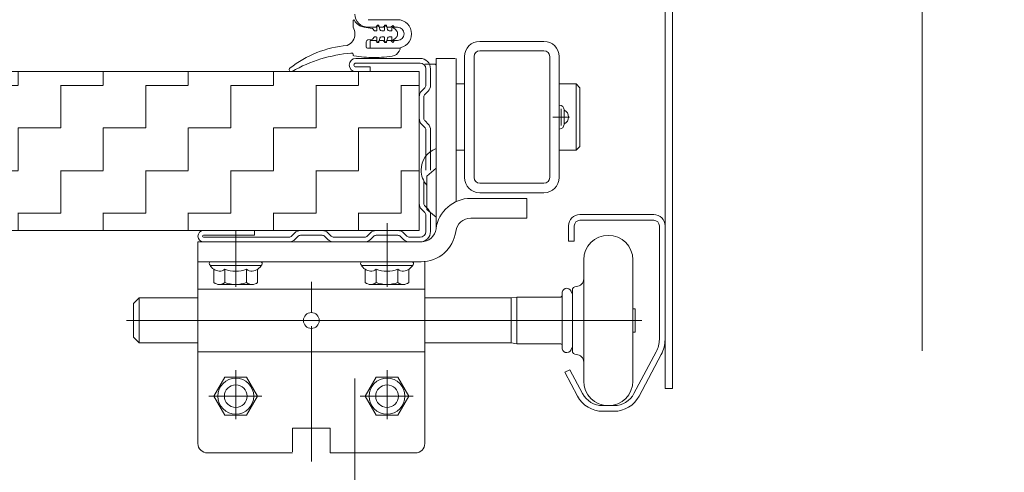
# Model space of a CAD drawing. Header units: metres. Extents: x 1314 to 1415, y -87 to -52.
# Tile 579 of 656: x 1408.377 to 1408.637, y -73.868 to -73.749. Entities that reach past the tile are written whole.
import ezdxf

# ---------------------------------------------------------------- set-up
doc = ezdxf.new("R2010")
doc.units = ezdxf.units.M
doc.header["$PDMODE"] = 65
for name, pattern in [('AUSGEZOGEN', [0]), ('GETRENNT2_S10', [0.045, 0.02, -0.01, 0, -0.005, 0, -0.01]), ('STRICHLINIE2_S3', [0.275, 0.2, -0.07500000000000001])]:
    doc.linetypes.add(name, pattern=pattern)
for name, color, linetype in [('XR$8$_40732', 7, 'Continuous'), ('XR$8$_40733', 7, 'Continuous'), ('XR$8$_42154', 7, 'Continuous')]:
    doc.layers.add(name, color=color, linetype=linetype)
for name, color, linetype, lineweight in [('XR$8$Maßlinie 1_50', 7, 'AUSGEZOGEN', 25), ('XR$8$Muster', 4, 'AUSGEZOGEN', 13), ('XR$8$Wand Mauerwerk tr_1', 42, 'AUSGEZOGEN', 18)]:
    doc.layers.add(name, color=color, linetype=linetype, lineweight=lineweight)
doc.styles.add('ARIAL', font='arial.ttf')
doc.dimstyles.new('DIMSTYLE_28', dxfattribs={"dimtxt": 0.04, "dimasz": 0.03, "dimexe": 0, "dimexo": 1e-06, "dimgap": 0.02, "dimtad": 2, "dimdec": 1, "dimlfac": 100, "dimrnd": 0.5, "dimzin": 4, "dimdsep": 46, "dimtxsty": 'ARIAL', "dimblk1": 'ALL_ML_KREIS', "dimblk2": 'ALL_ML_KREIS', "dimsah": 1, "dimcen": 0, "dimse1": 1, "dimse2": 1, "dimclrd": 7, "dimclre": 7, "dimclrt": 7, "dimadec": 0, "dimazin": 0, "dimtfac": 1, "dimtdec": 0, "dimtix": 1, "dimtmove": 2, "dimatfit": 3, "dimfxl": 0, "dimtzin": 0, "dimlwd": 0, "dimlwe": 25, "dimarcsym": 0})

# ---------------------------------------------------------------- blocks, each defined once
blk = doc.blocks.new('ALL_ML_KREIS')
at = {"color": 0, "linetype": 'ByBlock', "lineweight": -2}
for p, q in [((0, -0.5), (0, 0.5)), ((-1, 0), (0.5, 0))]:
    blk.add_line(p, q, dxfattribs=at)
blk.add_circle((0, 0), 0.15, dxfattribs=at)
blk = doc.blocks.new('*D383')
at = {"layer": 'DEFPOINTS', "color": 7, "linetype": 'AUSGEZOGEN', "lineweight": 25, "transparency": 33554687}
for p in [(1408.465268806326, -73.4723452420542), (1408.615268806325, -73.84536920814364), (1408.465268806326, -74.35704428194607)]:
    blk.add_point(p, dxfattribs=at)
at = {"layer": 'XR$8$Maßlinie 1_50', "color": 7, "linetype": 'AUSGEZOGEN', "lineweight": -2, "transparency": 33554687}
blk.add_line((1408.465268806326, -74.35704428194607), (1408.615268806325, -74.35704428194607), dxfattribs=at)
at = {"layer": 'XR$8$Maßlinie 1_50', "color": 7, "linetype": 'AUSGEZOGEN', "lineweight": 25, "transparency": 33554687, "xscale": 0.03, "yscale": 0.03, "zscale": 0.03, "rotation": 180}
blk.add_blockref('ALL_ML_KREIS', (1408.465268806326, -74.35704428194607), dxfattribs=at)
at = {"layer": 'XR$8$Maßlinie 1_50', "color": 7, "linetype": 'AUSGEZOGEN', "lineweight": 25, "transparency": 33554687, "xscale": 0.03, "yscale": 0.03, "zscale": 0.03}
blk.add_blockref('ALL_ML_KREIS', (1408.615268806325, -74.35704428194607), dxfattribs=at)
at = {"layer": 'XR$8$Maßlinie 1_50', "color": 7, "linetype": 'AUSGEZOGEN', "lineweight": 25, "transparency": 33554687, "insert": (1408.53830973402, -74.32636215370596), "char_height": 0.04, "width": 0.16, "attachment_point": 5, "style": 'ARIAL'}
blk.add_mtext('\\A1;{\\A1;{15\\H0.026400;\\S^ ;}}', dxfattribs=at)
blk = doc.blocks.new('*D384')
at = {"layer": 'DEFPOINTS', "color": 7, "linetype": 'AUSGEZOGEN', "lineweight": 25, "transparency": 33554687}
for p in [(1408.615268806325, -73.84536920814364), (1409.315268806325, -74.35131016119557), (1408.615268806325, -74.35704428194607)]:
    blk.add_point(p, dxfattribs=at)
at = {"layer": 'XR$8$Maßlinie 1_50', "color": 7, "linetype": 'AUSGEZOGEN', "lineweight": -2, "transparency": 33554687}
blk.add_line((1408.615268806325, -74.35704428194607), (1409.315268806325, -74.35704428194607), dxfattribs=at)
at = {"layer": 'XR$8$Maßlinie 1_50', "color": 7, "linetype": 'AUSGEZOGEN', "lineweight": 25, "transparency": 33554687, "xscale": 0.03, "yscale": 0.03, "zscale": 0.03, "rotation": 180}
blk.add_blockref('ALL_ML_KREIS', (1408.615268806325, -74.35704428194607), dxfattribs=at)
at = {"layer": 'XR$8$Maßlinie 1_50', "color": 7, "linetype": 'AUSGEZOGEN', "lineweight": 25, "transparency": 33554687, "xscale": 0.03, "yscale": 0.03, "zscale": 0.03}
blk.add_blockref('ALL_ML_KREIS', (1409.315268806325, -74.35704428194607), dxfattribs=at)
at = {"layer": 'XR$8$Maßlinie 1_50', "color": 7, "linetype": 'AUSGEZOGEN', "lineweight": 25, "transparency": 33554687, "insert": (1408.963528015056, -74.32636215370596), "char_height": 0.04, "width": 0.16, "attachment_point": 5, "style": 'ARIAL'}
blk.add_mtext('\\A1;{\\A1;{70\\H0.026400;\\S^ ;}}', dxfattribs=at)

msp = doc.modelspace()

# ---------------------------------------------------------------- hatches: boundary and pattern name
at = {"layer": 'XR$8$Muster', "linetype": 'AUSGEZOGEN', "lineweight": 13, "transparency": 33554687}
h = msp.add_hatch(dxfattribs=at)
h.set_pattern_fill('MUSTER', color=4, scale=0.01125, angle=90.00000000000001, style=0, pattern_type=2)
h.set_pattern_definition([(90.00000000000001, (-0.02250000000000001, 0.0225), (-0.01125, 0.01125), [0.01125, -0.01125]), (180, (-0.02250000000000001, 0.0225), (-0.01125, -0.01125), [0.01125, -0.01125])])
h.paths.add_polyline_path([(1408.482268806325, -73.80459626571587), (1408.482268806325, -73.76259626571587), (1407.991280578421, -73.76259626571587), (1407.991280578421, -73.80459626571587)], flags=0)

# ---------------------------------------------------------------- linework, layer by layer
at = {"layer": 'XR$8$_40732', "color": 3, "linetype": 'AUSGEZOGEN', "lineweight": 13, "transparency": 33554687}
for p, q in [((1408.547268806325, -73.8463666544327), (1408.547268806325, -73.7398666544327)), ((1408.549268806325, -73.7398666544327), (1408.549268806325, -73.8463666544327)), ((1408.476518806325, -73.7488666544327), (1408.468768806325, -73.7488666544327)), ((1408.470768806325, -73.7508666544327), (1408.468768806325, -73.7508666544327)), ((1408.470768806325, -73.7508666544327), (1408.471268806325, -73.7503666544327)), ((1408.471768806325, -73.7508666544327), (1408.471268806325, -73.7503666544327)), ((1408.472768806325, -73.7508666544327), (1408.471768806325, -73.7508666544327)), ((1408.472768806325, -73.7508666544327), (1408.473268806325, -73.7503666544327)), ((1408.473768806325, -73.7508666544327), (1408.473268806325, -73.7503666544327)), ((1408.474768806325, -73.7508666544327), (1408.473768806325, -73.7508666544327)), ((1408.474768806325, -73.7508666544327), (1408.475268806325, -73.7503666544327)), ((1408.475768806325, -73.7508666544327), (1408.475268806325, -73.7503666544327)), ((1408.476518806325, -73.7508666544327), (1408.475768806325, -73.7508666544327)), ((1408.470768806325, -73.7543666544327), (1408.469268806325, -73.7543666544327)), ((1408.469268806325, -73.7563666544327), (1408.469268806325, -73.7543666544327)), ((1408.470768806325, -73.7543666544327), (1408.471268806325, -73.7548666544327)), ((1408.471768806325, -73.7543666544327), (1408.471268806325, -73.7548666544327)), ((1408.472768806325, -73.7543666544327), (1408.471768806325, -73.7543666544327)), ((1408.472768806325, -73.7543666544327), (1408.473268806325, -73.7548666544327)), ((1408.473768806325, -73.7543666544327), (1408.473268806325, -73.7548666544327)), ((1408.474768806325, -73.7543666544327), (1408.473768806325, -73.7543666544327)), ((1408.474768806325, -73.7543666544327), (1408.475268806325, -73.7548666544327)), ((1408.475768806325, -73.7543666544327), (1408.475268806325, -73.7548666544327)), ((1408.476518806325, -73.7543666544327), (1408.475768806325, -73.7543666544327)), ((1408.515268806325, -73.75459626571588), (1408.498268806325, -73.75459626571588)), ((1408.469268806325, -73.7563666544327), (1408.476518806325, -73.7563666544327)), ((1408.494268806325, -73.75859626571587), (1408.494268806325, -73.79059626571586)), ((1408.496768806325, -73.75859626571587), (1408.496768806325, -73.79059626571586)), ((1408.515268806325, -73.75709626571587), (1408.498268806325, -73.75709626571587)), ((1408.516768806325, -73.79059626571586), (1408.516768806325, -73.75859626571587)), ((1408.519268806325, -73.79059626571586), (1408.519268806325, -73.75859626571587)), ((1408.483768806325, -73.76059626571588), (1408.486268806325, -73.76059626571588)), ((1408.491768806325, -73.75909626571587), (1408.486768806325, -73.75909626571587)), ((1408.486768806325, -73.75909626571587), (1408.486768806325, -73.78293941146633)), ((1408.486768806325, -73.77459626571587), (1408.486768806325, -73.76109626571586)), ((1408.492018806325, -73.7748254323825), (1408.492018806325, -73.75909626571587)), ((1408.492022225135, -73.76584626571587), (1408.494268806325, -73.76584626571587)), ((1408.519268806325, -73.76584626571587), (1408.523768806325, -73.76584626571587)), ((1408.523768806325, -73.76584626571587), (1408.523768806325, -73.78334626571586)), ((1408.524768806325, -73.76684626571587), (1408.523768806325, -73.76584626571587)), ((1408.524768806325, -73.76684626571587), (1408.524768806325, -73.78234626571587)), ((1408.486768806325, -73.78172867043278), (1408.486768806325, -73.77459626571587)), ((1408.492018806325, -73.7748254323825), (1408.492018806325, -73.79699150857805)), ((1408.486768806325, -73.78809626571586), (1408.486768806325, -73.78172867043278)), ((1408.486768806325, -73.78293941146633), (1408.486768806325, -73.78809626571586)), ((1408.492022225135, -73.78334626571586), (1408.494268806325, -73.78334626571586)), ((1408.519268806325, -73.78334626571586), (1408.523768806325, -73.78334626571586)), ((1408.523768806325, -73.78334626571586), (1408.524768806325, -73.78234626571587)), ((1408.484268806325, -73.79019401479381), (1408.486768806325, -73.78809626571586)), ((1408.486768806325, -73.78809626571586), (1408.486768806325, -73.80388547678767)), ((1408.484268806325, -73.79899851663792), (1408.484268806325, -73.79019401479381)), ((1408.515268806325, -73.79209626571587), (1408.498268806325, -73.79209626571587)), ((1408.515268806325, -73.79459626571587), (1408.498268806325, -73.79459626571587)), ((1408.510765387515, -73.79609626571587), (1408.495902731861, -73.79609626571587)), ((1408.510765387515, -73.80134626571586), (1408.510765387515, -73.79609626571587)), ((1408.486768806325, -73.80109626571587), (1408.484268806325, -73.79899851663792)), ((1408.495902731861, -73.80134626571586), (1408.510765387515, -73.80134626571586)), ((1408.486768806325, -73.80388547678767), (1408.486768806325, -73.80409626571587)), ((1408.423765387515, -73.81284626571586), (1408.423765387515, -73.80759626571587)), ((1408.423765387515, -73.80759626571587), (1408.482768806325, -73.80759626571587)), ((1408.423765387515, -73.8201166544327), (1408.423765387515, -73.81284626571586)), ((1408.423765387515, -73.81284626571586), (1408.482768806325, -73.81284626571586)), ((1408.483765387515, -73.8201166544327), (1408.483765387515, -73.81284626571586)), ((1408.423768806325, -73.8201166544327), (1408.423768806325, -73.8608666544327)), ((1408.423768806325, -73.8201166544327), (1408.483765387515, -73.8201166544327)), ((1408.483765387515, -73.8201166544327), (1408.483765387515, -73.86109626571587)), ((1408.483768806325, -73.8221166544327), (1408.483768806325, -73.8201166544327)), ((1408.451681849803, -73.8283666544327), (1408.455855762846, -73.8283666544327)), ((1408.483765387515, -73.8366166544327), (1408.423768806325, -73.8366166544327)), ((1408.549268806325, -73.8463666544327), (1408.547268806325, -73.8463666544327)), ((1408.458718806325, -73.85686665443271), (1408.448818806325, -73.85686665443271)), ((1408.448818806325, -73.86311376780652), (1408.448818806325, -73.85686665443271)), ((1408.458718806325, -73.85686665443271), (1408.458718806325, -73.8633666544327)), ((1408.448818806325, -73.8633666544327), (1408.426268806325, -73.8633666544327)), ((1408.481218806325, -73.8633666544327), (1408.458718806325, -73.8633666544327))]:
    msp.add_line(p, q, dxfattribs=at)
at = {"layer": 'XR$8$_40732', "color": 2, "linetype": 'AUSGEZOGEN', "lineweight": 13, "transparency": 33554687}
for p, q in [((1408.464777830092, -73.74912515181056), (1408.464777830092, -73.7508666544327)), ((1408.467764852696, -73.75087885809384), (1408.469882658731, -73.75119264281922)), ((1408.471077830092, -73.75046665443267), (1408.471077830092, -73.75166665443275)), ((1408.471462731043, -73.75031665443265), (1408.471227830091, -73.75031665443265)), ((1408.471880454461, -73.75144606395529), (1408.471607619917, -73.75042783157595)), ((1408.473077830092, -73.75046665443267), (1408.473077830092, -73.75166665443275)), ((1408.473462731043, -73.75031665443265), (1408.473227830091, -73.75031665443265)), ((1408.473880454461, -73.75144606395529), (1408.473607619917, -73.75042783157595)), ((1408.47541424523, -73.75092039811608), (1408.476131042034, -73.75158896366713)), ((1408.469882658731, -73.75119264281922), (1408.469970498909, -73.75120565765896)), ((1408.469970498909, -73.75120565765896), (1408.470019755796, -73.75127954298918)), ((1408.470019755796, -73.75127954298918), (1408.470333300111, -73.75174985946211)), ((1408.470333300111, -73.75348344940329), (1408.470019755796, -73.75395376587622)), ((1408.470458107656, -73.75181665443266), (1408.470927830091, -73.75181665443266)), ((1408.470458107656, -73.75341665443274), (1408.470927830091, -73.75341665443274)), ((1408.472927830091, -73.75181665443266), (1408.472363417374, -73.75181665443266)), ((1408.472363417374, -73.75341665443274), (1408.472927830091, -73.75341665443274)), ((1408.474927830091, -73.75181665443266), (1408.474363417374, -73.75181665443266)), ((1408.474363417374, -73.75341665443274), (1408.474927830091, -73.75341665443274)), ((1408.475077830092, -73.75106665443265), (1408.475077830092, -73.75166665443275)), ((1408.468277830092, -73.75606665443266), (1408.468277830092, -73.75470982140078)), ((1408.469882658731, -73.75404066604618), (1408.468704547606, -73.75421522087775)), ((1408.471077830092, -73.75356665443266), (1408.471077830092, -73.75476665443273)), ((1408.471227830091, -73.75491665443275), (1408.471462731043, -73.75491665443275)), ((1408.471607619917, -73.75480547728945), (1408.471880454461, -73.75378724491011)), ((1408.473077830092, -73.75356665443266), (1408.473077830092, -73.75476665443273)), ((1408.473227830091, -73.75491665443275), (1408.473462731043, -73.75491665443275)), ((1408.473607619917, -73.75480547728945), (1408.473880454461, -73.75378724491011)), ((1408.475077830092, -73.75356665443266), (1408.475077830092, -73.75416665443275)), ((1408.476131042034, -73.75364434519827), (1408.47541424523, -73.75431291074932)), ((1408.464181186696, -73.75767934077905), (1408.464477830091, -73.75767934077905)), ((1408.464777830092, -73.75811642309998), (1408.464777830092, -73.7579793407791)), ((1408.464777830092, -73.75828105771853), (1408.464777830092, -73.7583666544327)), ((1408.464858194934, -73.7583666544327), (1408.464777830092, -73.7583666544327)), ((1408.476027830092, -73.7563666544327), (1408.468577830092, -73.7563666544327)), ((1408.476027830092, -73.7563666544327), (1408.477077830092, -73.7563666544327)), ((1408.51936206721, -73.77143141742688), (1408.519268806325, -73.77143141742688)), ((1408.519768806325, -73.77679626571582), (1408.519768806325, -73.7723962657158)), ((1408.52056206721, -73.77276030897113), (1408.52056206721, -73.77263141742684)), ((1408.52056206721, -73.77643222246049), (1408.52056206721, -73.77276030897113)), ((1408.517568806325, -73.77459626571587), (1408.521968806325, -73.77459626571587)), ((1408.52056206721, -73.77656111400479), (1408.52056206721, -73.77643222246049)), ((1408.519268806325, -73.77776111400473), (1408.51936206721, -73.77776111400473)), ((1408.524769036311, -73.80036665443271), (1408.544268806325, -73.80036665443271)), ((1408.524769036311, -73.8018666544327), (1408.544268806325, -73.8018666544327)), ((1408.433768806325, -73.81950202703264), (1408.433768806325, -73.80459626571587)), ((1408.473768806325, -73.81950202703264), (1408.473768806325, -73.80459626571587)), ((1408.521769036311, -73.8033666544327), (1408.521769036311, -73.8073666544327)), ((1408.523269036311, -73.8073666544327), (1408.523269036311, -73.8033666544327)), ((1408.545768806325, -73.8033666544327), (1408.545768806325, -73.8333666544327)), ((1408.547268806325, -73.8033666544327), (1408.547268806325, -73.8333666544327)), ((1408.473768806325, -73.81484626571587), (1408.473768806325, -73.80584626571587)), ((1408.523269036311, -73.8073666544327), (1408.521769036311, -73.8073666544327)), ((1408.525768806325, -73.8123666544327), (1408.525768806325, -73.8283666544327)), ((1408.538768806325, -73.8123666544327), (1408.538768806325, -73.8283666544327)), ((1408.440268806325, -73.81384626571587), (1408.427268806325, -73.81384626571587)), ((1408.427995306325, -73.81484626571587), (1408.427995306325, -73.81833588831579)), ((1408.430882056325, -73.81833588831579), (1408.430882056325, -73.81484626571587)), ((1408.436655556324, -73.81833588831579), (1408.436655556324, -73.81484626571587)), ((1408.439542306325, -73.81833588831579), (1408.439542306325, -73.81484626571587)), ((1408.480268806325, -73.81384626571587), (1408.467268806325, -73.81384626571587)), ((1408.467995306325, -73.81484626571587), (1408.467995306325, -73.81833588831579)), ((1408.470882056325, -73.81833588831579), (1408.470882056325, -73.81484626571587)), ((1408.476655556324, -73.81833588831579), (1408.476655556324, -73.81484626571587)), ((1408.479542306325, -73.81833588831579), (1408.479542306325, -73.81484626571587)), ((1408.453768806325, -73.82627969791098), (1408.453768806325, -73.81813517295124)), ((1408.433768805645, -73.81884626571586), (1408.429438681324, -73.81884626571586)), ((1408.438098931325, -73.81884626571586), (1408.433768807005, -73.81884626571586)), ((1408.473768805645, -73.81884626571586), (1408.469438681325, -73.81884626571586)), ((1408.478098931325, -73.81884626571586), (1408.473768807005, -73.81884626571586)), ((1408.5200665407, -73.82171665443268), (1408.5200665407, -73.8211166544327)), ((1408.522768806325, -73.8283666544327), (1408.522768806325, -73.8203666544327)), ((1408.4067665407, -73.82391665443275), (1408.4082665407, -73.82241665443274)), ((1408.4082665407, -73.83431665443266), (1408.4082665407, -73.82241665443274)), ((1408.4082665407, -73.82241665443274), (1408.423768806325, -73.82241665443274)), ((1408.483768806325, -73.82241665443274), (1408.5065665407, -73.82241665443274)), ((1408.5080665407, -73.82221665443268), (1408.5065665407, -73.82241665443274)), ((1408.5065665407, -73.83431665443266), (1408.5065665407, -73.82241665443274)), ((1408.5080665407, -73.82221665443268), (1408.5080665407, -73.83451665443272)), ((1408.5195665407, -73.82221665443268), (1408.5080665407, -73.82221665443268)), ((1408.5200665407, -73.83501665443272), (1408.5200665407, -73.82171665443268)), ((1408.4067665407, -73.82391665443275), (1408.4067665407, -73.83281665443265)), ((1408.538768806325, -73.82529165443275), (1408.5394165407, -73.82529165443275)), ((1408.5394165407, -73.82529165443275), (1408.5394165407, -73.82621665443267)), ((1408.5394165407, -73.82621665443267), (1408.5394165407, -73.8283666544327)), ((1408.451681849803, -73.8283666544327), (1408.404886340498, -73.8283666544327)), ((1408.455855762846, -73.8283666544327), (1408.5394165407, -73.8283666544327)), ((1408.522768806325, -73.8363666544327), (1408.522768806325, -73.8283666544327)), ((1408.525768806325, -73.8283666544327), (1408.525768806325, -73.8443666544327)), ((1408.538768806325, -73.8283666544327), (1408.538768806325, -73.8443666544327)), ((1408.5394165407, -73.8283666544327), (1408.5394165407, -73.83051665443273)), ((1408.5394165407, -73.8283666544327), (1408.541112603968, -73.8283666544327)), ((1408.453768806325, -73.84570204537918), (1408.453768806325, -73.8298666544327)), ((1408.453768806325, -73.83116769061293), (1408.453768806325, -73.86559693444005)), ((1408.5394165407, -73.83144165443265), (1408.538768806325, -73.83144165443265)), ((1408.5394165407, -73.83051665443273), (1408.5394165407, -73.83144165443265)), ((1408.4067665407, -73.83281665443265), (1408.4082665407, -73.83431665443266)), ((1408.423768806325, -73.83431665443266), (1408.4082665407, -73.83431665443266)), ((1408.5065665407, -73.83431665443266), (1408.483768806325, -73.83431665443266)), ((1408.5065665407, -73.83431665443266), (1408.5080665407, -73.83451665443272)), ((1408.5195665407, -73.83451665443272), (1408.5080665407, -73.83451665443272)), ((1408.5200665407, -73.8356166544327), (1408.5200665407, -73.83501665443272)), ((1408.544945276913, -73.83666077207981), (1408.539062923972, -73.8476901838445)), ((1408.546268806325, -73.8373666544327), (1408.540386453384, -73.8483960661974)), ((1408.433768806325, -73.8544785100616), (1408.433768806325, -73.8414785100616)), ((1408.473768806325, -73.8544785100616), (1408.473768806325, -73.8414785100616)), ((1408.522112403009, -73.8413666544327), (1408.520787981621, -73.84207086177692)), ((1408.522112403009, -73.8413666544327), (1408.525471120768, -73.84768348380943)), ((1408.430882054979, -73.8433666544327), (1408.427995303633, -73.8483666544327)), ((1408.436655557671, -73.8433666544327), (1408.430882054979, -73.8433666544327)), ((1408.439542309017, -73.8483666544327), (1408.436655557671, -73.8433666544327)), ((1408.470882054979, -73.8433666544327), (1408.467995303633, -73.8483666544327)), ((1408.476655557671, -73.8433666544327), (1408.470882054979, -73.8433666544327)), ((1408.479542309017, -73.8483666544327), (1408.476655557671, -73.8433666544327)), ((1408.524146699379, -73.84838769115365), (1408.520787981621, -73.84207086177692)), ((1408.426678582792, -73.8483666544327), (1408.440678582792, -73.8483666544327)), ((1408.427995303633, -73.8483666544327), (1408.430882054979, -73.8533666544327)), ((1408.436655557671, -73.8533666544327), (1408.439542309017, -73.8483666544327)), ((1408.466678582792, -73.8483666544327), (1408.480678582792, -73.8483666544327)), ((1408.467995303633, -73.8483666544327), (1408.470882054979, -73.8533666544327)), ((1408.476655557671, -73.8533666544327), (1408.479542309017, -73.8483666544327)), ((1408.530768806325, -73.8508666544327), (1408.533768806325, -73.8508666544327)), ((1408.533768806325, -73.8523666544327), (1408.530768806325, -73.8523666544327)), ((1408.430882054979, -73.8533666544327), (1408.436655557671, -73.8533666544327)), ((1408.470882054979, -73.8533666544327), (1408.476655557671, -73.8533666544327))]:
    msp.add_line(p, q, dxfattribs=at)
for points in [[(1408.433768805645, -73.81884626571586), (1408.433768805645, -73.81884626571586)], [(1408.473768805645, -73.81884626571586), (1408.473768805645, -73.81884626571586)], [(1408.5394165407, -73.8283666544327), (1408.5394165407, -73.8283666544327)]]:
    msp.add_lwpolyline(points, close=True, dxfattribs=at)
for centre, radius in [((1408.433768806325, -73.8483666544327), 0.00475), ((1408.473768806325, -73.8483666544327), 0.00475), ((1408.433768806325, -73.8483666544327), 0.003), ((1408.473768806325, -73.8483666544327), 0.003)]:
    msp.add_circle(centre, radius, dxfattribs=at)
at = {"layer": 'XR$8$_40732', "color": 3, "linetype": 'AUSGEZOGEN', "lineweight": 13, "transparency": 33554687}
for centre, radius, start, end in [((1408.468768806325, -73.7473666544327), 0.0035, 180, 270), ((1408.476518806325, -73.7526166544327), 0.00375, 0, 90), ((1408.476518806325, -73.7526166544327), 0.00175, 0, 90), ((1408.476518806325, -73.7526166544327), 0.00175, 270, 0), ((1408.476518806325, -73.7526166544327), 0.00375, 270, 0), ((1408.498268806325, -73.75859626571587), 0.004, 90, 180), ((1408.515268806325, -73.75859626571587), 0.004, 0, 90), ((1408.498268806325, -73.75859626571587), 0.0015, 90, 180), ((1408.515268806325, -73.75859626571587), 0.0015, 0, 90), ((1408.486268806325, -73.76109626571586), 0.0005, 0, 90), ((1408.519768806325, -73.77459626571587), 0.001999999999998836, 293.3676994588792, 66.63230054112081), ((1408.488768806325, -73.78859626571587), 0.005999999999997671, 109.4712206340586, 180), ((1408.488768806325, -73.78859626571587), 0.006, 180, 221.4096221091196), ((1408.498268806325, -73.79059626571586), 0.004, 180, 270), ((1408.498268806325, -73.79059626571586), 0.0015, 180, 270), ((1408.515268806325, -73.79059626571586), 0.004, 270, 0), ((1408.515268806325, -73.79059626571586), 0.0015, 270, 0), ((1408.495902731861, -73.80534626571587), 0.00925, 90, 172.4104576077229), ((1408.495902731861, -73.80534626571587), 0.004, 90, 172.4104576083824), ((1408.482768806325, -73.80359626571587), 0.004, 270, 352.4104576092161), ((1408.482768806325, -73.80359626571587), 0.00925, 270, 352.4104576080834), ((1408.453768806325, -73.8283666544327), 0.002086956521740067, 0, 180), ((1408.453768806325, -73.8283666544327), 0.002086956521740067, 180, 0), ((1408.426268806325, -73.8608666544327), 0.0025, 180, 270), ((1408.481268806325, -73.8608666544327), 0.0025, 270, 0)]:
    msp.add_arc(centre, radius, start, end, dxfattribs=at)
at = {"layer": 'XR$8$_40732', "color": 2, "linetype": 'AUSGEZOGEN', "lineweight": 13, "transparency": 33554687}
for centre, radius, start, end in [((1408.464986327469, -73.74912515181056), 0.0002084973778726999, 90, 180), ((1408.461965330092, -73.7526166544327), 0.0033125, 0, 31.89079180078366), ((1408.464986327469, -73.74912515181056), 0.0002084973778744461, 27.43215822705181, 90), ((1408.468277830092, -73.74741665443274), 0.003499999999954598, 207.4321582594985, 261.5720863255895), ((1408.471227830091, -73.75046665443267), 0.0001500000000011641, 90, 180), ((1408.471462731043, -73.75046665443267), 0.0001499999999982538, 14.99999999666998, 90), ((1408.473227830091, -73.75046665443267), 0.0001500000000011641, 90, 180), ((1408.473462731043, -73.75046665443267), 0.0001499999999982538, 14.99999999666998, 90), ((1408.475277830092, -73.75106665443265), 0.0002000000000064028, 46.99394151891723, 180), ((1408.461965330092, -73.7526166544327), 0.003312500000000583, 292.441802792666, 0), ((1408.469853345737, -73.75139048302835), 0.0002000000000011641, 33.69006738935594, 81.57208627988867), ((1408.470458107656, -73.75166665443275), 0.0001499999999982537, 213.6900675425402, 270), ((1408.470458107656, -73.75356665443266), 0.0001500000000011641, 90, 146.3099324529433), ((1408.470927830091, -73.75166665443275), 0.0001500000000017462, 270, 0), ((1408.470927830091, -73.75356665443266), 0.0001499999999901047, 0, 90), ((1408.472363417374, -73.75131665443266), 0.0004999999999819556, 194.999999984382, 270), ((1408.472363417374, -73.75391665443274), 0.0005, 90, 165.0000000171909), ((1408.472927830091, -73.75166665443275), 0.0001500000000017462, 270, 0), ((1408.472927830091, -73.75356665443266), 0.0001499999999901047, 0, 90), ((1408.474363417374, -73.75131665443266), 0.0004999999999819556, 194.999999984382, 270), ((1408.474363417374, -73.75391665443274), 0.0005, 90, 165.0000000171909), ((1408.474927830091, -73.75166665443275), 0.0001500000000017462, 270, 0), ((1408.474927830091, -73.75356665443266), 0.0001499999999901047, 0, 90), ((1408.475172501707, -73.75261665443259), 0.001405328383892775, 26.9999999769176, 46.9939415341), ((1408.475172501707, -73.75261665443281), 0.001405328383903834, 313.0060584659, 325.3012235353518), ((1408.475172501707, -73.75261665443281), 0.001405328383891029, 325.3012235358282, 333.0000000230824), ((1408.475172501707, -73.75261665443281), 0.001405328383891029, 325.3012235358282, 333.0000000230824), ((1408.475172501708, -73.7526166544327), 0.00140532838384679, 0, 26.99999999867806), ((1408.475172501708, -73.7526166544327), 0.001405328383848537, 333.0000000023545, 0), ((1408.465649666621, -73.7837957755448), 0.02822141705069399, 94.9187879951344, 128.4895815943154), ((1408.468777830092, -73.75470982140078), 0.0004999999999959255, 98.4279137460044, 180), ((1408.468577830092, -73.75606665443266), 0.0002999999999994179, 180, 270), ((1408.469853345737, -73.75384282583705), 0.0001999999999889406, 278.4279137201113, 326.3099326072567), ((1408.471227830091, -73.75476665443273), 0.0001499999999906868, 180, 270), ((1408.471462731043, -73.75476665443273), 0.0001499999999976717, 270, 345.0000000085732), ((1408.473227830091, -73.75476665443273), 0.0001499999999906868, 180, 270), ((1408.473462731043, -73.75476665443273), 0.0001499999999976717, 270, 345.0000000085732), ((1408.475277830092, -73.75416665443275), 0.0002000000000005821, 180, 313.0060584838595), ((1408.467413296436, -73.79563591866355), 0.03805544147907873, 94.60080635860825, 119.5091959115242), ((1408.478986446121, -73.793456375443), 0.03862910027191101, 112.2424984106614, 112.248130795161), ((1408.464477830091, -73.7579793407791), 0.0003000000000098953, 0, 112.2424982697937), ((1408.465077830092, -73.75811642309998), 0.0002999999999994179, 180, 260.0462107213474), ((1408.470274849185, -73.72850301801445), 0.03036597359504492, 260.0462108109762, 270.0046990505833), ((1408.470274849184, -73.72850301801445), 0.0303659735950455, 270.0046990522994, 280.4361956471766), ((1408.474013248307, -73.75534258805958), 0.003499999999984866, 300.2291281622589, 338.2270648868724), ((1408.477077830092, -73.75656665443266), 0.0002000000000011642, 0, 90), ((1408.477077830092, -73.75656665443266), 0.000200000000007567, 338.227064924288, 0), ((1408.448396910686, -73.76209740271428), 0.0005000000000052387, 160.3111054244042, 250.3111053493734), ((1408.448396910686, -73.76209740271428), 0.0005000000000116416, 128.5315699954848, 160.3111054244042), ((1408.448396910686, -73.76209740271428), 0.0005000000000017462, 124.8829644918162, 128.5315699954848), ((1408.448396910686, -73.76209740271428), 0.0005000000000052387, 250.3111053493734, 302.9118451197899), ((1408.51936206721, -73.77263141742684), 0.00119999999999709, 0, 90), ((1408.51936206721, -73.77656111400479), 0.001199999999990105, 270, 0), ((1408.524769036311, -73.8033666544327), 0.003, 90, 180), ((1408.524769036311, -73.8033666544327), 0.003, 90, 180), ((1408.544268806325, -73.8033666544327), 0.003, 0, 90), ((1408.544268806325, -73.8033666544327), 0.003, 0, 90), ((1408.524769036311, -73.8033666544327), 0.0015, 90, 180), ((1408.544268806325, -73.8033666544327), 0.0015, 0, 90), ((1408.532268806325, -73.8123666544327), 0.006500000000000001, 0, 180), ((1408.427268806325, -73.81334626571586), 0.0005, 90, 180), ((1408.427268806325, -73.81334626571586), 0.0005, 180, 223.0554047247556), ((1408.440268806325, -73.81334626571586), 0.0005, 0, 90), ((1408.440268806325, -73.81334626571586), 0.0004999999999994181, 320.010719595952, 0), ((1408.467268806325, -73.81334626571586), 0.0005, 90, 180), ((1408.467268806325, -73.81334626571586), 0.0005, 180, 223.0554047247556), ((1408.480268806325, -73.81334626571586), 0.0005, 0, 90), ((1408.480268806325, -73.81334626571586), 0.0004999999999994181, 320.010719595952, 0), ((1408.427268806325, -73.81334626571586), 0.0004999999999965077, 223.0554047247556, 270), ((1408.4298107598, -73.81204170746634), 0.003340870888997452, 209.5155153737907, 262.7893516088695), ((1408.429438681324, -73.81306048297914), 0.002296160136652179, 268.8206524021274, 308.9471888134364), ((1408.433768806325, -73.80693756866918), 0.008419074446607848, 249.9474346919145, 290.0525653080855), ((1408.438098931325, -73.81306048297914), 0.002296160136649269, 231.0528111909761, 270.7430464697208), ((1408.437724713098, -73.81202361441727), 0.003357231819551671, 276.9114866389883, 330.680367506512), ((1408.440268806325, -73.81334626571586), 0.0005, 270, 320.010719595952), ((1408.467268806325, -73.81334626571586), 0.0004999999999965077, 223.0554047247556, 270), ((1408.4698107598, -73.81204170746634), 0.003340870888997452, 209.5155153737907, 262.7893516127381), ((1408.469438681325, -73.81306048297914), 0.002296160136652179, 268.8206524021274, 308.9471888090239), ((1408.473768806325, -73.80693756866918), 0.008419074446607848, 249.9474346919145, 290.0525653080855), ((1408.478098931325, -73.81306048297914), 0.002296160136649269, 231.0528111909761, 270.7430464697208), ((1408.477724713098, -73.81202361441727), 0.003357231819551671, 276.9114866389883, 330.680367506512), ((1408.480268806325, -73.81334626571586), 0.0005, 270, 320.010719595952), ((1408.429438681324, -73.81655010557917), 0.002296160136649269, 231.0528112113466, 270), ((1408.429438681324, -73.81655010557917), 0.002296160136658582, 270, 308.9471888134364), ((1408.433768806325, -73.81042719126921), 0.008419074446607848, 249.9474346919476, 269.999995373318), ((1408.433768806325, -73.81042719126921), 0.008419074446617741, 270.000004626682, 290.0525653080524), ((1408.438098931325, -73.81655010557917), 0.002296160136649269, 231.0528111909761, 270), ((1408.438098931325, -73.81655010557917), 0.002296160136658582, 270, 308.9471887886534), ((1408.469438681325, -73.81655010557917), 0.002296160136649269, 231.0528112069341, 270), ((1408.469438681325, -73.81655010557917), 0.002296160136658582, 270, 308.9471888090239), ((1408.473768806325, -73.81042719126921), 0.008419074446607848, 249.9474346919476, 269.999995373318), ((1408.473768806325, -73.81042719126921), 0.008419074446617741, 270.000004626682, 290.0525653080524), ((1408.478098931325, -73.81655010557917), 0.002296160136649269, 231.0528111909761, 270), ((1408.478098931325, -73.81655010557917), 0.002296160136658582, 270, 308.9471887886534), ((1408.523768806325, -73.8173666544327), 0.002, 270, 0), ((1408.433768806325, -73.81042719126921), 0.008419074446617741, 269.999995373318, 270.0000526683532), ((1408.473768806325, -73.81042719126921), 0.008419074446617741, 269.999995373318, 270.0000526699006), ((1408.5213165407, -73.8211166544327), 0.001249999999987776, 168.463040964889, 180), ((1408.5213165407, -73.8211166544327), 0.00125, 90, 168.4630409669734), ((1408.5213165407, -73.8211166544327), 0.00125, 0, 90), ((1408.523768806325, -73.8203666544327), 0.001, 90, 180), ((1408.5195665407, -73.82171665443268), 0.0005, 270, 0), ((1408.538768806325, -73.8333666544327), 0.007000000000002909, 331.9275130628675, 0), ((1408.538768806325, -73.8333666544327), 0.0085, 331.927513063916, 0), ((1408.5195665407, -73.83501665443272), 0.0005, 0, 90), ((1408.5213165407, -73.8356166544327), 0.00125, 180, 191.5369590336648), ((1408.5213165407, -73.8356166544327), 0.001249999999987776, 191.5369590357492, 270), ((1408.5213165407, -73.8356166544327), 0.00125, 270, 0), ((1408.523768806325, -73.8363666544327), 0.001, 180, 270), ((1408.523768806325, -73.8393666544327), 0.002, 0, 90), ((1408.532268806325, -73.8443666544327), 0.006500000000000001, 180, 0), ((1408.530768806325, -73.8448666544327), 0.007500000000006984, 208.0000000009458, 270), ((1408.530768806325, -73.8448666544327), 0.006000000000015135, 208.0000000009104, 270), ((1408.533768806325, -73.8448666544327), 0.006, 270, 331.9275130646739), ((1408.533768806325, -73.8448666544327), 0.0075, 270, 331.9275130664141)]:
    msp.add_arc(centre, radius, start, end, dxfattribs=at)
at = {"layer": 'XR$8$_40733', "color": 2, "linetype": 'AUSGEZOGEN', "lineweight": 13, "transparency": 33554687}
for p, q in [((1408.482518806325, -73.75909626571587), (1408.465518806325, -73.75909626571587)), ((1408.465518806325, -73.76034626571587), (1408.482518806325, -73.76034626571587)), ((1408.469268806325, -73.76134626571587), (1408.465518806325, -73.76134626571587)), ((1408.469268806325, -73.76259626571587), (1408.469268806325, -73.76134626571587)), ((1408.465518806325, -73.76259626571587), (1408.469268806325, -73.76259626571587)), ((1408.484018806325, -73.76184626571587), (1408.484018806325, -73.76616426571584)), ((1408.485268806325, -73.76616426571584), (1408.485268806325, -73.76184626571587)), ((1408.483725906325, -73.76687136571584), (1408.482927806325, -73.76766946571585)), ((1408.483811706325, -73.76855336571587), (1408.484609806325, -73.76775526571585)), ((1408.482268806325, -73.76926046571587), (1408.482268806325, -73.77493206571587)), ((1408.483518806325, -73.77493206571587), (1408.483518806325, -73.76926046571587)), ((1408.482927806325, -73.77652306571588), (1408.483725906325, -73.77732116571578)), ((1408.484609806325, -73.77643726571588), (1408.483811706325, -73.77563916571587)), ((1408.484018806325, -73.77802826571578), (1408.484018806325, -73.78866426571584)), ((1408.485268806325, -73.78866426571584), (1408.485268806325, -73.77802826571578)), ((1408.482268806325, -73.79176046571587), (1408.482268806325, -73.79743206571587)), ((1408.483518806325, -73.79743206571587), (1408.483518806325, -73.79176046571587)), ((1408.482927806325, -73.79902306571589), (1408.483725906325, -73.79982116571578)), ((1408.484609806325, -73.79893726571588), (1408.483811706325, -73.79813916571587)), ((1408.473768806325, -73.80855336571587), (1408.473768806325, -73.80263246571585)), ((1408.484018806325, -73.80052826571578), (1408.484018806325, -73.80484626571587)), ((1408.485268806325, -73.80484626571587), (1408.485268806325, -73.80052826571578)), ((1408.438768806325, -73.80459626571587), (1408.425268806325, -73.80459626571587)), ((1408.438768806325, -73.80584626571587), (1408.438768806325, -73.80459626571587)), ((1408.449342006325, -73.80525526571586), (1408.448543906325, -73.80605336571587)), ((1408.456604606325, -73.80459626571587), (1408.450933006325, -73.80459626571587)), ((1408.458993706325, -73.80605336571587), (1408.458195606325, -73.80525526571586)), ((1408.469342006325, -73.80525526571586), (1408.468543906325, -73.80605336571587)), ((1408.476604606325, -73.80459626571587), (1408.470933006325, -73.80459626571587)), ((1408.478993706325, -73.80605336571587), (1408.478195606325, -73.80525526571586)), ((1408.425268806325, -73.80584626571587), (1408.438768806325, -73.80584626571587)), ((1408.447836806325, -73.80634626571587), (1408.425268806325, -73.80634626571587)), ((1408.425268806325, -73.80759626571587), (1408.447836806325, -73.80759626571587)), ((1408.449427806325, -73.80693726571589), (1408.450225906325, -73.80613916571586)), ((1408.450933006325, -73.80584626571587), (1408.456604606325, -73.80584626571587)), ((1408.457311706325, -73.80613916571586), (1408.458109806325, -73.80693726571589)), ((1408.467836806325, -73.80634626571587), (1408.459700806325, -73.80634626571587)), ((1408.459700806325, -73.80759626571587), (1408.467836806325, -73.80759626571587)), ((1408.469427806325, -73.80693726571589), (1408.470225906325, -73.80613916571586)), ((1408.470933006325, -73.80584626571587), (1408.476604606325, -73.80584626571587)), ((1408.477311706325, -73.80613916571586), (1408.478109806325, -73.80693726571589)), ((1408.482518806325, -73.80634626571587), (1408.479700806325, -73.80634626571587)), ((1408.479700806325, -73.80759626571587), (1408.482518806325, -73.80759626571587))]:
    msp.add_line(p, q, dxfattribs=at)
at = {"layer": 'XR$8$_40733', "color": 2, "linetype": 'AUSGEZOGEN', "lineweight": 18, "transparency": 33554687}
for p, q in [((1407.991280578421, -73.76259626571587), (1408.482268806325, -73.76259626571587)), ((1408.482268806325, -73.76259626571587), (1408.482268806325, -73.80459626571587)), ((1408.482268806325, -73.80459626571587), (1407.991280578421, -73.80459626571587))]:
    msp.add_line(p, q, dxfattribs=at)
at = {"layer": 'XR$8$_40733', "color": 2, "linetype": 'AUSGEZOGEN', "lineweight": 13, "transparency": 33554687}
for centre, radius, start, end in [((1408.465518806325, -73.76084626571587), 0.001749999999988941, 90, 270), ((1408.465518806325, -73.76084626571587), 0.0005, 90, 270), ((1408.482518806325, -73.76184626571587), 0.00275, 0, 90), ((1408.482518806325, -73.76184626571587), 0.0015, 0, 90), ((1408.483018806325, -73.76616426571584), 0.0009999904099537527, 315.0000000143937, 0), ((1408.483018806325, -73.76616426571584), 0.002250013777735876, 314.9999999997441, 0), ((1408.484518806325, -73.76926046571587), 0.002250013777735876, 134.9999999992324, 180), ((1408.484518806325, -73.76926046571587), 0.0009999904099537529, 135.0000000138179, 180), ((1408.484518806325, -73.77493206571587), 0.00225, 180, 225.0000000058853), ((1408.484518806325, -73.77493206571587), 0.001, 180, 225), ((1408.483018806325, -73.77802826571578), 0.00225, 0, 45.00000000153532), ((1408.483018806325, -73.77802826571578), 0.001, 0, 45), ((1408.484518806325, -73.79743206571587), 0.00225, 180, 225.0000000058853), ((1408.484518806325, -73.79743206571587), 0.001, 180, 225), ((1408.483018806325, -73.80052826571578), 0.001, 0, 45), ((1408.483018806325, -73.80052826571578), 0.00225, 0, 45.00000000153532), ((1408.425268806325, -73.80609626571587), 0.0015, 90, 270), ((1408.450933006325, -73.80684626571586), 0.00225, 90, 135.0000000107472), ((1408.456604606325, -73.80684626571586), 0.002250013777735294, 45.00000000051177, 90), ((1408.470933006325, -73.80684626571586), 0.00225, 90, 135.0000000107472), ((1408.476604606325, -73.80684626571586), 0.002250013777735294, 45.00000000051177, 90), ((1408.482518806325, -73.80484626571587), 0.00275, 270, 0), ((1408.482518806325, -73.80484626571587), 0.0015, 270, 0), ((1408.425268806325, -73.80609626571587), 0.00025, 90, 270), ((1408.447836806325, -73.80534626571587), 0.001, 270, 315.0000000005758), ((1408.447836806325, -73.80534626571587), 0.00225, 270, 314.9999999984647), ((1408.450933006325, -73.80684626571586), 0.001, 90, 135), ((1408.456604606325, -73.80684626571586), 0.0009999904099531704, 45.00000003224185, 90), ((1408.459700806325, -73.80534626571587), 0.002250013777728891, 225.0000000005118, 270), ((1408.459700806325, -73.80534626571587), 0.0009999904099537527, 224.9999999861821, 270), ((1408.467836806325, -73.80534626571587), 0.001, 270, 315.0000000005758), ((1408.467836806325, -73.80534626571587), 0.00225, 270, 314.9999999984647), ((1408.470933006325, -73.80684626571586), 0.001, 90, 135), ((1408.476604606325, -73.80684626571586), 0.0009999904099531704, 45.00000003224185, 90), ((1408.479700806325, -73.80534626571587), 0.002250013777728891, 225.0000000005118, 270), ((1408.479700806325, -73.80534626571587), 0.0009999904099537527, 224.9999999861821, 270)]:
    msp.add_arc(centre, radius, start, end, dxfattribs=at)
at = {"layer": 'XR$8$_42154', "color": 7, "linetype": 'STRICHLINIE2_S3', "lineweight": 13, "transparency": 33554687}
msp.add_line((1408.465268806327, -72.94371841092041), (1408.46526880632, -74.41504428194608), dxfattribs=at)
at = {"layer": 'XR$8$Wand Mauerwerk tr_1', "color": 7, "linetype": 'GETRENNT2_S10', "lineweight": 13, "transparency": 33554687}
msp.add_line((1408.615268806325, -73.73636920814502), (1408.615268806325, -74.41799214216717), dxfattribs=at)

# ---------------------------------------------------------------- dimensions: what is measured, and where the dimension line sits
at = {"layer": 'XR$8$Maßlinie 1_50', "color": 7, "linetype": 'AUSGEZOGEN', "lineweight": 25, "transparency": 33554687}
for base, p1, p2, picture, middle in [((1408.615268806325, -74.35704428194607), (1408.465268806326, -73.4723462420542), (1408.615268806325, -73.84537020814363), '*D383', (1408.53830973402, -74.32636215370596)), ((1409.315268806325, -74.35704428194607), (1408.615268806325, -73.84537020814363), (1409.315268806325, -74.35131116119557), '*D384', (1408.963528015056, -74.32636215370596))]:
    dim = msp.add_linear_dim(base=base, p1=p1, p2=p2, dimstyle='DIMSTYLE_28', override={"dimpost": '<>', "dimclrd": 7, "dimclre": 7, "dimclrt": 7, "dimlwd": 0, "dimlwe": 25}, dxfattribs=at)
    dim.commit()
    dim.dimension.update_dxf_attribs({"geometry": picture, "text_midpoint": middle, "dimtype": 160})

doc.saveas('drawing.dxf')
